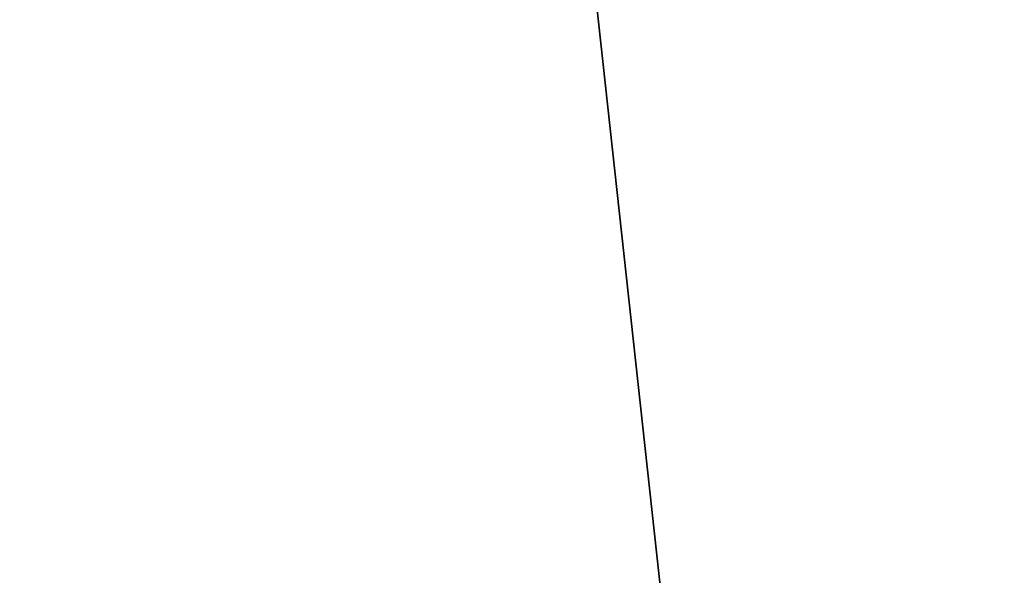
# Model space of a CAD drawing. Extents: x -252 to 252, y -10 to 685.
# Tile 752 of 1056: x -112.6873 to -112.5476, y 622.3901 to 622.4689. Entities that reach past the tile are written whole.
import ezdxf

# ---------------------------------------------------------------- set-up
doc = ezdxf.new("R2010")
doc.units = 0
doc.header["$LTSCALE"] = 65.369103
for name, color, linetype in [('1633', 7, 'CONTINUOUS'), ('1634', 7, 'CONTINUOUS'), ('2518', 7, 'CONTINUOUS'), ('3906', 7, 'CONTINUOUS')]:
    doc.layers.add(name, color=color, linetype=linetype)

msp = doc.modelspace()

# ---------------------------------------------------------------- linework, layer by layer
at = {"layer": '1633', "color": 7, "linetype": 'CONTINUOUS'}
msp.add_3dface([(-115.29562, 621.6828, -68.5), (-114.98454, 623.5766, -68.5), (-112.65824, 622.95353, -68.5), (-115.29562, 621.6828, -68.5)], dxfattribs=at)
at = {"layer": '1634', "color": 7, "linetype": 'CONTINUOUS'}
for points in [[(-115.71762, 622.05181, -15.5), (-106.59325, 623.32929, -15.5), (-113.09266, 623.4486, -15.5), (-115.71762, 622.05181, -15.5)], [(-104.00967, 621.85104, -15.5), (-106.59325, 623.32929, -15.5), (-115.71762, 622.05181, -15.5), (-104.00967, 621.85104, -15.5)]]:
    msp.add_3dface(points, dxfattribs=at)
at = {"layer": '2518', "color": 7, "linetype": 'CONTINUOUS'}
for points in [[(-112.65824, 622.95353, -68.5), (-110, 623.35832, -68.5), (-112.38544, 620.45937, -68.4), (-112.65824, 622.95353, -68.5)], [(-115.29562, 621.6828, -68.5), (-112.65824, 622.95353, -68.5), (-112.38544, 620.45937, -68.4), (-115.29562, 621.6828, -68.5)]]:
    msp.add_3dface(points, dxfattribs=at)
at = {"layer": '3906', "color": 7, "linetype": 'CONTINUOUS'}
for points in [[(-210, 625.5, 11), (-210, 621.29048, 10.16267), (-110, 625.5, 11), (-210, 625.5, 11)], [(-210, 621.29048, -10.16267), (-210, 625.5, -11), (-110, 620, -9.52628), (-210, 621.29048, -10.16267)], [(-210, 625.5, -11), (-110, 625.5, -11), (-110, 620, -9.52628), (-210, 625.5, -11)], [(-110, 625.5, 11), (-210, 621.29048, 10.16267), (-110, 620, 9.52628), (-110, 625.5, 11)]]:
    msp.add_3dface(points, dxfattribs=at)

doc.saveas('drawing.dxf')
